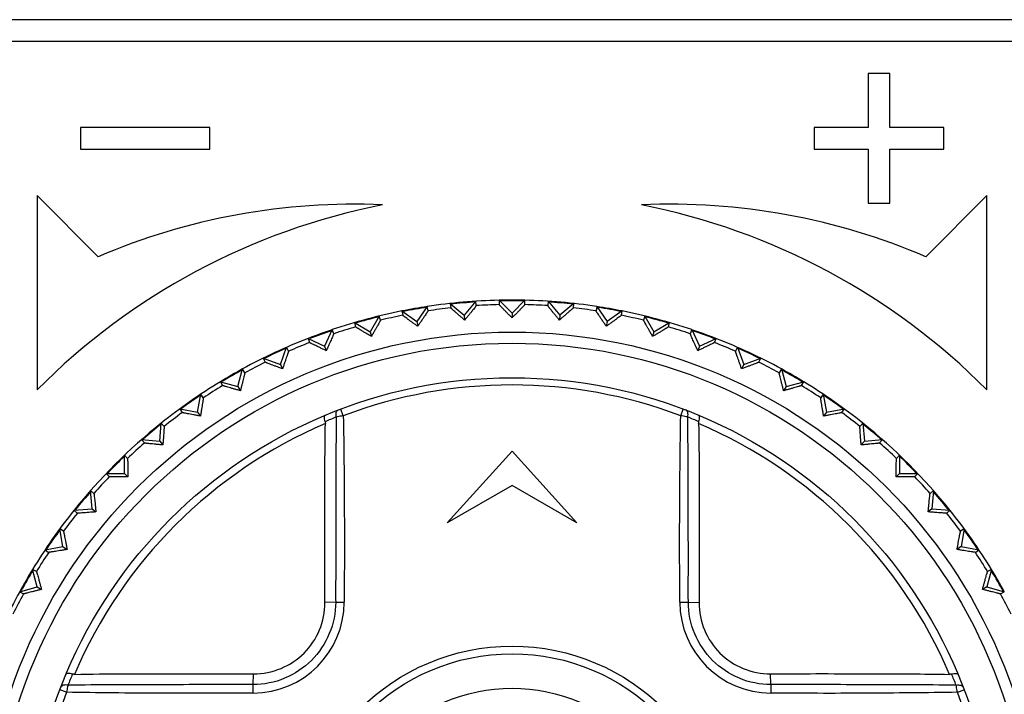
# Model space of a CAD drawing. Header units: millimetres. Extents: x 1117 to 38156, y -1945 to 7303.
# Tile 773 of 831: x 29206 to 29228, y 5758 to 5773. Entities that reach past the tile are written whole.
import ezdxf

# ---------------------------------------------------------------- set-up
doc = ezdxf.new("R2010")
doc.units = ezdxf.units.MM

msp = doc.modelspace()

# ---------------------------------------------------------------- linework, layer by layer
at = {"color": 7, "linetype": 'Continuous'}
for p, q in [((29244.516, 5773.303), (29189.616, 5773.303)), ((29189.616, 5772.803), (29244.516, 5772.803)), ((29225.816, 5772.053), (29225.316, 5772.053)), ((29225.316, 5772.053), (29225.316, 5770.803)), ((29225.816, 5770.803), (29225.816, 5772.053)), ((29207.066, 5770.803), (29207.066, 5770.303)), ((29210.066, 5770.803), (29207.066, 5770.803)), ((29210.066, 5770.303), (29210.066, 5770.803)), ((29225.316, 5770.803), (29224.066, 5770.803)), ((29224.066, 5770.803), (29224.066, 5770.303)), ((29227.066, 5770.803), (29225.816, 5770.803)), ((29227.066, 5770.303), (29227.066, 5770.803)), ((29207.066, 5770.303), (29210.066, 5770.303)), ((29224.066, 5770.303), (29225.316, 5770.303)), ((29225.316, 5770.303), (29225.316, 5769.053)), ((29225.816, 5770.303), (29227.066, 5770.303)), ((29225.816, 5769.053), (29225.816, 5770.303)), ((29206.066, 5769.224), (29206.066, 5764.724)), ((29207.48, 5767.809), (29206.066, 5769.224)), ((29225.316, 5769.053), (29225.816, 5769.053)), ((29228.066, 5769.224), (29226.652, 5767.809)), ((29228.066, 5764.724), (29228.066, 5769.224)), ((29216.231, 5766.777), (29215.959, 5766.453)), ((29216.239, 5766.675), (29216.231, 5766.777)), ((29216.768, 5766.8), (29217.066, 5766.502)), ((29216.768, 5766.8), (29216.768, 5766.698)), ((29217.364, 5766.8), (29217.066, 5766.502)), ((29217.364, 5766.698), (29217.364, 5766.8)), ((29217.902, 5766.777), (29217.893, 5766.675)), ((29217.902, 5766.777), (29218.173, 5766.453)), ((29214.516, 5766.551), (29214.861, 5766.309)), ((29214.516, 5766.551), (29214.533, 5766.451)), ((29215.103, 5766.654), (29214.861, 5766.309)), ((29215.121, 5766.554), (29215.103, 5766.654)), ((29215.636, 5766.725), (29215.959, 5766.453)), ((29215.636, 5766.725), (29215.645, 5766.623)), ((29218.496, 5766.725), (29218.173, 5766.453)), ((29218.487, 5766.623), (29218.496, 5766.725)), ((29219.029, 5766.654), (29219.012, 5766.554)), ((29219.029, 5766.654), (29219.271, 5766.309)), ((29219.617, 5766.551), (29219.271, 5766.309)), ((29219.599, 5766.451), (29219.617, 5766.551)), ((29213.99, 5766.434), (29213.78, 5766.069)), ((29214.017, 5766.336), (29213.99, 5766.434)), ((29214.861, 5766.309), (29214.881, 5766.197)), ((29215.959, 5766.453), (29215.969, 5766.341)), ((29217.066, 5766.502), (29217.066, 5766.388)), ((29218.173, 5766.453), (29218.163, 5766.341)), ((29219.271, 5766.309), (29219.251, 5766.197)), ((29220.142, 5766.434), (29220.115, 5766.336)), ((29220.142, 5766.434), (29220.353, 5766.069)), ((29212.901, 5766.118), (29212.723, 5765.736)), ((29212.936, 5766.023), (29212.901, 5766.118)), ((29213.414, 5766.28), (29213.78, 5766.069)), ((29213.414, 5766.28), (29213.441, 5766.182)), ((29213.78, 5766.069), (29213.809, 5765.96)), ((29220.353, 5766.069), (29220.323, 5765.96)), ((29220.353, 5766.069), (29220.718, 5766.28)), ((29220.692, 5766.182), (29220.718, 5766.28)), ((29221.231, 5766.118), (29221.196, 5766.023)), ((29221.231, 5766.118), (29221.409, 5765.736)), ((29212.341, 5765.914), (29212.723, 5765.736)), ((29212.341, 5765.914), (29212.376, 5765.819)), ((29221.409, 5765.736), (29221.792, 5765.914)), ((29221.757, 5765.819), (29221.792, 5765.914)), ((29211.7, 5765.312), (29211.844, 5765.708)), ((29211.887, 5765.616), (29211.844, 5765.708)), ((29212.723, 5765.736), (29212.762, 5765.629)), ((29221.409, 5765.736), (29221.37, 5765.629)), ((29222.288, 5765.708), (29222.245, 5765.616)), ((29222.288, 5765.708), (29222.433, 5765.312)), ((29211.303, 5765.456), (29211.7, 5765.312)), ((29211.303, 5765.456), (29211.346, 5765.364)), ((29222.433, 5765.312), (29222.829, 5765.456)), ((29222.786, 5765.364), (29222.829, 5765.456)), ((29210.717, 5764.8), (29210.826, 5765.208)), ((29210.877, 5765.12), (29210.826, 5765.208)), ((29211.7, 5765.312), (29211.747, 5765.209)), ((29222.433, 5765.312), (29222.385, 5765.209)), ((29223.306, 5765.208), (29223.255, 5765.12)), ((29223.306, 5765.208), (29223.415, 5764.8)), ((29210.31, 5764.91), (29210.717, 5764.8)), ((29210.31, 5764.91), (29210.36, 5764.822)), ((29210.717, 5764.8), (29210.774, 5764.702)), ((29223.415, 5764.8), (29223.359, 5764.702)), ((29223.415, 5764.8), (29223.823, 5764.91)), ((29223.772, 5764.822), (29223.823, 5764.91)), ((29209.783, 5764.205), (29209.856, 5764.621)), ((29209.914, 5764.537), (29209.856, 5764.621)), ((29224.276, 5764.621), (29224.218, 5764.537)), ((29224.276, 5764.621), (29224.35, 5764.205)), ((29209.367, 5764.279), (29209.783, 5764.205)), ((29209.367, 5764.279), (29209.426, 5764.195)), ((29213.158, 5764.121), (29213.099, 5764.277)), ((29220.974, 5764.121), (29221.033, 5764.277)), ((29224.35, 5764.205), (29224.765, 5764.279)), ((29224.707, 5764.195), (29224.765, 5764.279)), ((29209.783, 5764.205), (29209.848, 5764.112)), ((29224.35, 5764.205), (29224.285, 5764.112)), ((29208.904, 5763.531), (29208.941, 5763.951)), ((29209.006, 5763.873), (29208.941, 5763.951)), ((29225.192, 5763.951), (29225.126, 5763.873)), ((29225.192, 5763.951), (29225.228, 5763.531)), ((29208.484, 5763.568), (29208.904, 5763.531)), ((29208.484, 5763.568), (29208.549, 5763.49)), ((29225.228, 5763.531), (29225.649, 5763.568)), ((29225.583, 5763.49), (29225.649, 5763.568)), ((29208.904, 5763.531), (29208.977, 5763.444)), ((29225.228, 5763.531), (29225.156, 5763.444)), ((29208.159, 5763.132), (29208.087, 5763.204)), ((29208.087, 5762.782), (29208.087, 5763.204)), ((29215.566, 5761.638), (29217.066, 5763.303)), ((29217.066, 5763.303), (29218.566, 5761.638)), ((29226.045, 5763.204), (29225.973, 5763.132)), ((29226.045, 5763.204), (29226.045, 5762.782)), ((29207.665, 5762.782), (29208.087, 5762.782)), ((29207.665, 5762.782), (29207.737, 5762.711)), ((29208.087, 5762.782), (29208.167, 5762.702)), ((29226.045, 5762.782), (29225.965, 5762.702)), ((29226.045, 5762.782), (29226.467, 5762.782)), ((29226.395, 5762.711), (29226.467, 5762.782)), ((29217.066, 5762.503), (29215.566, 5761.638)), ((29218.566, 5761.638), (29217.066, 5762.503)), ((29207.38, 5762.321), (29207.302, 5762.386)), ((29207.339, 5761.966), (29207.302, 5762.386)), ((29226.83, 5762.386), (29226.753, 5762.321)), ((29226.83, 5762.386), (29226.794, 5761.966)), ((29206.918, 5761.929), (29207.339, 5761.966)), ((29207.339, 5761.966), (29207.425, 5761.893)), ((29226.794, 5761.966), (29226.707, 5761.893)), ((29226.794, 5761.966), (29227.214, 5761.929)), ((29206.918, 5761.929), (29206.996, 5761.864)), ((29227.136, 5761.864), (29227.214, 5761.929)), ((29206.674, 5761.444), (29206.591, 5761.502)), ((29206.664, 5761.087), (29206.591, 5761.502)), ((29227.541, 5761.502), (29227.458, 5761.444)), ((29227.541, 5761.502), (29227.468, 5761.087)), ((29206.249, 5761.014), (29206.664, 5761.087)), ((29206.664, 5761.087), (29206.757, 5761.022)), ((29227.468, 5761.087), (29227.375, 5761.022)), ((29227.468, 5761.087), (29227.883, 5761.014)), ((29206.249, 5761.014), (29206.332, 5760.955)), ((29227.8, 5760.955), (29227.883, 5761.014)), ((29206.048, 5760.509), (29205.96, 5760.56)), ((29206.069, 5760.153), (29205.96, 5760.56)), ((29228.172, 5760.56), (29228.063, 5760.153)), ((29228.172, 5760.56), (29228.084, 5760.509)), ((29205.662, 5760.043), (29206.069, 5760.153)), ((29206.069, 5760.153), (29206.167, 5760.096)), ((29228.063, 5760.153), (29227.965, 5760.096)), ((29228.063, 5760.153), (29228.471, 5760.043)), ((29205.662, 5760.043), (29205.75, 5759.993)), ((29228.383, 5759.993), (29228.471, 5760.043)), ((29212.981, 5759.801), (29212.729, 5759.792)), ((29221.151, 5759.801), (29221.403, 5759.792)), ((29211.069, 5757.889), (29211.077, 5758.141)), ((29223.063, 5757.889), (29223.055, 5758.141)), ((29206.748, 5757.711), (29206.592, 5757.771)), ((29227.384, 5757.712), (29227.54, 5757.771))]:
    msp.add_line(p, q, dxfattribs=at)
for radius in [12.258, 12, 11.2, 4.978, 4.8, 4]:
    msp.add_circle((29217.066, 5753.803), radius, dxfattribs=at)
for centre, radius, start, end in [((29217.066, 5753.803), 15.5, 101.1599, 135.2087), ((29213.396, 5754.025), 15, 87.4407, 113.2286), ((29220.736, 5754.025), 15, 66.7714, 92.5593), ((29217.066, 5753.803), 15.5, 44.7913, 78.8401), ((29217.066, 5753.803), 13, 91.3147, 98.6853), ((29217.066, 5753.803), 12.983, 93.678, 96.3198), ((29217.066, 5753.803), 13, 88.6918, 91.3082), ((29217.066, 5753.803), 12.983, 88.6968, 91.1554), ((29217.066, 5753.803), 13, 81.3147, 88.6853), ((29217.066, 5753.803), 12.983, 83.6802, 86.322), ((29217.066, 5753.803), 13, 101.3147, 108.6853), ((29217.066, 5753.803), 13, 98.6907, 101.3076), ((29217.066, 5753.803), 12.983, 98.6957, 101.1544), ((29217.066, 5753.803), 12.898, 96.325, 98.675), ((29217.066, 5753.803), 12.898, 91.325, 93.675), ((29217.066, 5753.803), 12.898, 86.325, 88.675), ((29217.066, 5753.803), 12.898, 81.325, 83.675), ((29217.066, 5753.803), 13, 78.6924, 81.3093), ((29217.066, 5753.803), 12.983, 78.6973, 81.1566), ((29217.066, 5753.803), 13, 71.3147, 78.6853), ((29217.066, 5753.803), 12.983, 103.6789, 106.323), ((29217.066, 5753.803), 12.898, 101.325, 103.675), ((29217.066, 5753.803), 12.898, 76.325, 78.675), ((29217.066, 5753.803), 12.983, 73.677, 76.3211), ((29217.066, 5753.803), 13, 108.6934, 111.3099), ((29217.066, 5753.803), 12.983, 108.6983, 111.1577), ((29217.066, 5753.803), 12.898, 106.325, 108.675), ((29217.066, 5753.803), 12.898, 71.325, 73.675), ((29217.066, 5753.803), 13, 68.6901, 71.3066), ((29217.066, 5753.803), 12.983, 68.6951, 71.1531), ((29217.066, 5753.803), 13, 111.3147, 118.6853), ((29217.066, 5753.803), 13, 61.3147, 68.6853), ((29217.066, 5753.803), 12.983, 113.6796, 116.3193), ((29217.066, 5753.803), 12.898, 111.325, 113.675), ((29217.066, 5753.803), 12.898, 66.325, 68.675), ((29217.066, 5753.803), 12.983, 63.6807, 66.3204), ((29217.066, 5753.803), 13, 118.6896, 121.3064), ((29217.066, 5753.803), 12.983, 118.6946, 121.1528), ((29217.066, 5753.803), 12.898, 116.325, 118.675), ((29217.066, 5753.803), 12.898, 61.325, 63.675), ((29217.066, 5753.803), 13, 58.6936, 61.3104), ((29217.066, 5753.803), 12.983, 58.6986, 61.1582), ((29217.066, 5753.803), 13, 121.3147, 128.6853), ((29217.066, 5753.803), 12.898, 121.325, 123.675), ((29217.066, 5753.803), 11.033, 69.2548, 110.7466), ((29217.066, 5753.803), 12.898, 56.325, 58.675), ((29217.066, 5753.803), 13, 51.3147, 58.6853), ((29217.066, 5753.803), 12.983, 123.6776, 126.323), ((29217.066, 5753.803), 12.983, 53.677, 56.3224), ((29217.066, 5753.803), 12.898, 126.325, 128.675), ((29217.542, 5752.957), 12.028, 112.2236, 113.5485), ((29216.6, 5752.982), 12.001, 66.4514, 67.7797), ((29217.066, 5753.803), 12.898, 51.325, 53.675), ((29217.066, 5753.803), 13, 128.694, 141.306), ((29217.066, 5753.803), 11.02, 113.1008, 156.9001), ((29217.066, 5753.803), 12.983, 128.6989, 131.1586), ((29217.066, 5753.803), 11.02, 23.1008, 66.9001), ((29217.066, 5753.803), 13, 38.694, 51.306), ((29217.066, 5753.803), 12.983, 48.6944, 51.1523), ((29217.066, 5753.803), 12.898, 131.325, 133.675), ((29217.066, 5753.803), 12.898, 46.325, 48.675), ((29217.066, 5753.803), 12.983, 133.6805, 136.3196), ((29217.066, 5753.803), 12.983, 43.6805, 46.3195), ((29217.066, 5753.803), 12.898, 136.325, 138.675), ((29217.066, 5753.803), 12.898, 41.325, 43.675), ((29217.066, 5753.803), 12.983, 138.6944, 141.1523), ((29217.066, 5753.803), 12.983, 38.6989, 41.1586), ((29217.066, 5753.803), 13, 141.3147, 148.6853), ((29217.066, 5753.803), 12.898, 141.325, 143.675), ((29217.066, 5753.803), 12.898, 36.325, 38.675), ((29217.066, 5753.803), 13, 31.3147, 38.6853), ((29217.066, 5753.803), 12.983, 143.677, 146.3224), ((29217.066, 5753.803), 12.983, 33.6776, 36.323), ((29217.066, 5753.803), 12.898, 146.325, 148.675), ((29217.066, 5753.803), 12.898, 31.325, 33.675), ((29217.066, 5753.803), 13, 148.6937, 151.3104), ((29217.066, 5753.803), 12.983, 148.6986, 151.1582), ((29217.066, 5753.803), 13, 28.6896, 31.3063), ((29217.066, 5753.803), 12.983, 28.6946, 31.1528), ((29217.066, 5753.803), 13, 151.3147, 158.6853), ((29217.066, 5753.803), 12.898, 151.325, 153.675), ((29217.066, 5753.803), 12.898, 26.325, 28.675), ((29211.062, 5759.808), 2.117, 270.2801, 359.7341), ((29213.44, 5785.719), 25.922, 268.9863, 269.4231), ((29220.578, 5786.713), 26.919, 270.8002, 271.2209), ((29223.07, 5759.808), 2.117, 180.2789, 269.7357), ((29217.886, 5753.338), 12, 156.4515, 157.7801), ((29216.22, 5753.327), 12.029, 22.2237, 23.5485), ((29184.167, 5757.316), 26.908, 0.7977, 1.2186), ((29248.982, 5757.431), 25.922, 178.9877, 179.4245), ((29217.066, 5753.803), 11.033, 159.2549, 200.7466), ((29217.066, 5753.803), 11.033, 339.2548, 20.7466)]:
    msp.add_arc(centre, radius, start, end, dxfattribs=at)
for points, knots in [([(29215.121, 5766.554), (29215.121, 5766.553), (29215.119, 5766.55), (29215.116, 5766.545), (29215.11, 5766.535), (29215.102, 5766.523), (29215.092, 5766.508), (29215.075, 5766.482), (29215.049, 5766.444), (29215.014, 5766.392), (29214.973, 5766.332), (29214.928, 5766.266), (29214.897, 5766.221), (29214.881, 5766.197)], [0, 0, 0, 0, 0.006467, 0.022314, 0.047417, 0.081484, 0.124046, 0.174615, 0.297555, 0.445709, 0.614672, 0.800566, 1, 1, 1, 1]), ([(29215.969, 5766.341), (29215.947, 5766.359), (29215.905, 5766.395), (29215.845, 5766.447), (29215.79, 5766.494), (29215.743, 5766.535), (29215.708, 5766.565), (29215.685, 5766.586), (29215.671, 5766.598), (29215.66, 5766.608), (29215.652, 5766.615), (29215.648, 5766.62), (29215.645, 5766.622), (29215.645, 5766.623)], [0, 0, 0, 0, 0.199481, 0.385367, 0.554329, 0.702459, 0.82537, 0.875938, 0.918501, 0.952563, 0.977679, 0.993532, 1, 1, 1, 1]), ([(29216.239, 5766.675), (29216.239, 5766.674), (29216.237, 5766.672), (29216.234, 5766.666), (29216.227, 5766.658), (29216.218, 5766.646), (29216.207, 5766.632), (29216.188, 5766.607), (29216.159, 5766.571), (29216.119, 5766.522), (29216.073, 5766.467), (29216.023, 5766.405), (29215.987, 5766.363), (29215.969, 5766.341)], [0, 0, 0, 0, 0.006467, 0.022314, 0.047417, 0.081484, 0.124046, 0.174615, 0.297555, 0.445709, 0.614672, 0.800566, 1, 1, 1, 1]), ([(29217.066, 5766.388), (29217.046, 5766.409), (29217.007, 5766.448), (29216.952, 5766.505), (29216.901, 5766.557), (29216.857, 5766.602), (29216.825, 5766.635), (29216.804, 5766.658), (29216.792, 5766.671), (29216.782, 5766.682), (29216.774, 5766.69), (29216.771, 5766.695), (29216.768, 5766.697), (29216.768, 5766.698)], [0, 0, 0, 0, 0.199427, 0.385377, 0.554373, 0.70251, 0.825451, 0.876005, 0.918557, 0.952613, 0.977701, 0.993537, 1, 1, 1, 1]), ([(29217.364, 5766.698), (29217.364, 5766.697), (29217.362, 5766.695), (29217.358, 5766.69), (29217.35, 5766.682), (29217.341, 5766.671), (29217.328, 5766.658), (29217.307, 5766.635), (29217.275, 5766.602), (29217.231, 5766.557), (29217.181, 5766.505), (29217.125, 5766.448), (29217.086, 5766.409), (29217.066, 5766.388)], [0, 0, 0, 0, 0.006479, 0.022341, 0.047413, 0.081454, 0.12405, 0.174642, 0.297539, 0.445684, 0.614742, 0.800679, 1, 1, 1, 1]), ([(29218.163, 5766.341), (29218.145, 5766.363), (29218.11, 5766.405), (29218.059, 5766.467), (29218.013, 5766.522), (29217.974, 5766.571), (29217.945, 5766.607), (29217.925, 5766.632), (29217.914, 5766.646), (29217.905, 5766.658), (29217.899, 5766.666), (29217.895, 5766.672), (29217.893, 5766.674), (29217.893, 5766.675)], [0, 0, 0, 0, 0.199481, 0.385367, 0.554329, 0.702459, 0.82537, 0.875938, 0.918501, 0.952563, 0.977679, 0.993532, 1, 1, 1, 1]), ([(29218.487, 5766.623), (29218.487, 5766.622), (29218.484, 5766.62), (29218.48, 5766.615), (29218.472, 5766.608), (29218.461, 5766.598), (29218.447, 5766.586), (29218.424, 5766.565), (29218.39, 5766.535), (29218.342, 5766.494), (29218.287, 5766.447), (29218.227, 5766.395), (29218.185, 5766.359), (29218.163, 5766.341)], [0, 0, 0, 0, 0.006467, 0.022314, 0.047417, 0.081484, 0.124046, 0.174615, 0.297555, 0.445709, 0.614672, 0.800566, 1, 1, 1, 1]), ([(29219.251, 5766.197), (29219.235, 5766.221), (29219.204, 5766.266), (29219.159, 5766.332), (29219.118, 5766.392), (29219.083, 5766.444), (29219.057, 5766.482), (29219.04, 5766.508), (29219.03, 5766.523), (29219.022, 5766.535), (29219.016, 5766.545), (29219.014, 5766.55), (29219.011, 5766.553), (29219.012, 5766.554)], [0, 0, 0, 0, 0.199481, 0.385367, 0.554329, 0.702459, 0.82537, 0.875938, 0.918501, 0.952563, 0.977679, 0.993532, 1, 1, 1, 1]), ([(29214.017, 5766.336), (29214.017, 5766.335), (29214.015, 5766.332), (29214.013, 5766.326), (29214.008, 5766.317), (29214.001, 5766.304), (29213.992, 5766.288), (29213.978, 5766.26), (29213.955, 5766.22), (29213.925, 5766.165), (29213.889, 5766.102), (29213.85, 5766.033), (29213.823, 5765.985), (29213.809, 5765.96)], [0, 0, 0, 0, 0.006467, 0.022314, 0.047417, 0.081484, 0.124046, 0.174615, 0.297555, 0.445709, 0.614672, 0.800566, 1, 1, 1, 1]), ([(29214.881, 5766.197), (29214.857, 5766.214), (29214.812, 5766.246), (29214.748, 5766.292), (29214.689, 5766.334), (29214.638, 5766.371), (29214.601, 5766.398), (29214.576, 5766.417), (29214.561, 5766.428), (29214.55, 5766.437), (29214.541, 5766.443), (29214.536, 5766.448), (29214.533, 5766.45), (29214.533, 5766.451)], [0, 0, 0, 0, 0.199481, 0.385367, 0.554329, 0.702459, 0.82537, 0.875938, 0.918501, 0.952563, 0.977679, 0.993532, 1, 1, 1, 1]), ([(29219.599, 5766.451), (29219.599, 5766.45), (29219.596, 5766.448), (29219.591, 5766.443), (29219.582, 5766.437), (29219.571, 5766.428), (29219.556, 5766.417), (29219.531, 5766.398), (29219.494, 5766.371), (29219.443, 5766.334), (29219.384, 5766.292), (29219.32, 5766.246), (29219.275, 5766.214), (29219.251, 5766.197)], [0, 0, 0, 0, 0.006467, 0.022314, 0.047417, 0.081484, 0.124046, 0.174615, 0.297555, 0.445709, 0.614672, 0.800566, 1, 1, 1, 1]), ([(29220.323, 5765.96), (29220.309, 5765.985), (29220.282, 5766.033), (29220.243, 5766.102), (29220.208, 5766.165), (29220.177, 5766.22), (29220.155, 5766.26), (29220.14, 5766.288), (29220.131, 5766.304), (29220.125, 5766.317), (29220.119, 5766.326), (29220.117, 5766.332), (29220.115, 5766.335), (29220.115, 5766.336)], [0, 0, 0, 0, 0.199481, 0.385367, 0.554329, 0.702459, 0.82537, 0.875938, 0.918501, 0.952563, 0.977679, 0.993532, 1, 1, 1, 1]), ([(29213.809, 5765.96), (29213.784, 5765.974), (29213.737, 5766.002), (29213.668, 5766.043), (29213.606, 5766.079), (29213.552, 5766.112), (29213.512, 5766.136), (29213.486, 5766.152), (29213.471, 5766.161), (29213.458, 5766.169), (29213.449, 5766.175), (29213.444, 5766.179), (29213.441, 5766.181), (29213.441, 5766.182)], [0, 0, 0, 0, 0.199481, 0.385367, 0.554329, 0.702459, 0.82537, 0.875938, 0.918501, 0.952563, 0.977679, 0.993532, 1, 1, 1, 1]), ([(29220.692, 5766.182), (29220.691, 5766.181), (29220.688, 5766.179), (29220.683, 5766.175), (29220.674, 5766.169), (29220.662, 5766.161), (29220.646, 5766.152), (29220.62, 5766.136), (29220.58, 5766.112), (29220.526, 5766.079), (29220.464, 5766.043), (29220.396, 5766.002), (29220.348, 5765.974), (29220.323, 5765.96)], [0, 0, 0, 0, 0.006467, 0.022314, 0.047417, 0.081484, 0.124046, 0.174615, 0.297555, 0.445709, 0.614672, 0.800566, 1, 1, 1, 1]), ([(29212.936, 5766.023), (29212.936, 5766.022), (29212.935, 5766.019), (29212.933, 5766.012), (29212.929, 5766.002), (29212.923, 5765.989), (29212.916, 5765.972), (29212.904, 5765.944), (29212.885, 5765.902), (29212.859, 5765.844), (29212.829, 5765.778), (29212.797, 5765.706), (29212.774, 5765.656), (29212.762, 5765.629)], [0, 0, 0, 0, 0.006467, 0.022314, 0.047417, 0.081484, 0.124046, 0.174615, 0.297555, 0.445709, 0.614672, 0.800566, 1, 1, 1, 1]), ([(29221.37, 5765.629), (29221.359, 5765.656), (29221.336, 5765.706), (29221.303, 5765.778), (29221.273, 5765.844), (29221.247, 5765.902), (29221.229, 5765.944), (29221.216, 5765.972), (29221.209, 5765.989), (29221.204, 5766.002), (29221.199, 5766.012), (29221.198, 5766.019), (29221.196, 5766.022), (29221.196, 5766.023)], [0, 0, 0, 0, 0.199481, 0.385367, 0.554329, 0.702459, 0.82537, 0.875938, 0.918501, 0.952563, 0.977679, 0.993532, 1, 1, 1, 1]), ([(29211.887, 5765.616), (29211.887, 5765.615), (29211.886, 5765.612), (29211.885, 5765.606), (29211.881, 5765.595), (29211.877, 5765.581), (29211.871, 5765.564), (29211.861, 5765.535), (29211.846, 5765.491), (29211.826, 5765.431), (29211.802, 5765.363), (29211.776, 5765.288), (29211.757, 5765.236), (29211.747, 5765.209)], [0, 0, 0, 0, 0.006467, 0.022314, 0.047417, 0.081484, 0.124046, 0.174615, 0.297555, 0.445709, 0.614672, 0.800566, 1, 1, 1, 1]), ([(29212.762, 5765.629), (29212.736, 5765.642), (29212.686, 5765.666), (29212.614, 5765.7), (29212.549, 5765.731), (29212.493, 5765.759), (29212.451, 5765.779), (29212.423, 5765.793), (29212.407, 5765.801), (29212.394, 5765.808), (29212.385, 5765.813), (29212.379, 5765.816), (29212.376, 5765.818), (29212.376, 5765.819)], [0, 0, 0, 0, 0.199481, 0.385367, 0.554329, 0.702459, 0.82537, 0.875938, 0.918501, 0.952563, 0.977679, 0.993532, 1, 1, 1, 1]), ([(29221.757, 5765.819), (29221.756, 5765.818), (29221.753, 5765.816), (29221.748, 5765.813), (29221.738, 5765.808), (29221.725, 5765.801), (29221.709, 5765.793), (29221.681, 5765.779), (29221.64, 5765.759), (29221.583, 5765.731), (29221.518, 5765.7), (29221.446, 5765.666), (29221.396, 5765.642), (29221.37, 5765.629)], [0, 0, 0, 0, 0.006467, 0.022314, 0.047417, 0.081484, 0.124046, 0.174615, 0.297555, 0.445709, 0.614672, 0.800566, 1, 1, 1, 1]), ([(29222.385, 5765.209), (29222.375, 5765.236), (29222.357, 5765.288), (29222.33, 5765.363), (29222.306, 5765.431), (29222.286, 5765.491), (29222.271, 5765.535), (29222.261, 5765.564), (29222.255, 5765.581), (29222.251, 5765.595), (29222.248, 5765.606), (29222.246, 5765.612), (29222.245, 5765.615), (29222.245, 5765.616)], [0, 0, 0, 0, 0.199481, 0.385367, 0.554329, 0.702459, 0.82537, 0.875938, 0.918501, 0.952563, 0.977679, 0.993532, 1, 1, 1, 1]), ([(29211.747, 5765.209), (29211.721, 5765.219), (29211.669, 5765.239), (29211.594, 5765.267), (29211.527, 5765.292), (29211.468, 5765.315), (29211.425, 5765.331), (29211.396, 5765.343), (29211.379, 5765.349), (29211.366, 5765.355), (29211.356, 5765.359), (29211.35, 5765.362), (29211.347, 5765.363), (29211.346, 5765.364)], [0, 0, 0, 0, 0.199481, 0.385367, 0.554329, 0.702459, 0.82537, 0.875938, 0.918501, 0.952563, 0.977679, 0.993532, 1, 1, 1, 1]), ([(29222.786, 5765.364), (29222.786, 5765.363), (29222.782, 5765.362), (29222.777, 5765.359), (29222.766, 5765.355), (29222.753, 5765.349), (29222.736, 5765.343), (29222.707, 5765.331), (29222.664, 5765.315), (29222.605, 5765.292), (29222.538, 5765.267), (29222.463, 5765.239), (29222.412, 5765.219), (29222.385, 5765.209)], [0, 0, 0, 0, 0.006467, 0.022314, 0.047417, 0.081484, 0.124046, 0.174615, 0.297555, 0.445709, 0.614672, 0.800566, 1, 1, 1, 1]), ([(29210.877, 5765.12), (29210.877, 5765.119), (29210.876, 5765.116), (29210.876, 5765.109), (29210.873, 5765.099), (29210.87, 5765.084), (29210.866, 5765.067), (29210.859, 5765.036), (29210.848, 5764.992), (29210.832, 5764.93), (29210.814, 5764.861), (29210.795, 5764.784), (29210.781, 5764.73), (29210.774, 5764.702)], [0, 0, 0, 0, 0.00648, 0.022341, 0.047413, 0.081454, 0.124051, 0.174643, 0.29754, 0.445685, 0.614743, 0.800679, 1, 1, 1, 1]), ([(29223.359, 5764.702), (29223.351, 5764.73), (29223.338, 5764.784), (29223.318, 5764.861), (29223.3, 5764.93), (29223.285, 5764.992), (29223.274, 5765.036), (29223.266, 5765.067), (29223.262, 5765.084), (29223.259, 5765.099), (29223.257, 5765.109), (29223.256, 5765.116), (29223.255, 5765.119), (29223.255, 5765.12)], [0, 0, 0, 0, 0.199427, 0.385377, 0.554372, 0.702509, 0.82545, 0.876004, 0.918557, 0.952613, 0.9777, 0.993537, 1, 1, 1, 1]), ([(29210.774, 5764.702), (29210.746, 5764.71), (29210.693, 5764.725), (29210.616, 5764.746), (29210.547, 5764.766), (29210.486, 5764.783), (29210.442, 5764.796), (29210.412, 5764.805), (29210.395, 5764.81), (29210.381, 5764.814), (29210.37, 5764.817), (29210.364, 5764.82), (29210.361, 5764.821), (29210.36, 5764.822)], [0, 0, 0, 0, 0.199427, 0.385378, 0.554374, 0.702511, 0.825452, 0.876006, 0.918558, 0.952614, 0.977701, 0.993538, 1, 1, 1, 1]), ([(29223.772, 5764.822), (29223.771, 5764.821), (29223.768, 5764.82), (29223.762, 5764.817), (29223.752, 5764.814), (29223.738, 5764.81), (29223.72, 5764.805), (29223.69, 5764.796), (29223.646, 5764.783), (29223.585, 5764.766), (29223.516, 5764.746), (29223.439, 5764.725), (29223.386, 5764.71), (29223.359, 5764.702)], [0, 0, 0, 0, 0.006479, 0.02234, 0.047412, 0.081453, 0.124049, 0.17464, 0.297537, 0.445683, 0.614742, 0.800679, 1, 1, 1, 1]), ([(29209.914, 5764.537), (29209.915, 5764.537), (29209.914, 5764.533), (29209.914, 5764.527), (29209.912, 5764.516), (29209.91, 5764.501), (29209.908, 5764.483), (29209.903, 5764.453), (29209.896, 5764.407), (29209.886, 5764.345), (29209.875, 5764.274), (29209.862, 5764.195), (29209.852, 5764.141), (29209.848, 5764.112)], [0, 0, 0, 0, 0.006467, 0.022314, 0.047417, 0.081484, 0.124046, 0.174615, 0.297555, 0.445709, 0.614672, 0.800566, 1, 1, 1, 1]), ([(29224.285, 5764.112), (29224.28, 5764.141), (29224.271, 5764.195), (29224.258, 5764.274), (29224.246, 5764.345), (29224.236, 5764.407), (29224.229, 5764.453), (29224.224, 5764.483), (29224.222, 5764.501), (29224.22, 5764.516), (29224.218, 5764.527), (29224.218, 5764.533), (29224.218, 5764.537), (29224.218, 5764.537)], [0, 0, 0, 0, 0.199481, 0.385367, 0.554329, 0.702459, 0.82537, 0.875938, 0.918501, 0.952563, 0.977679, 0.993532, 1, 1, 1, 1]), ([(29212.993, 5764.092), (29212.99, 5764.111), (29212.987, 5764.146), (29212.993, 5764.196), (29213.011, 5764.235), (29213.032, 5764.252), (29213.043, 5764.256)], [0, 0, 0, 0, 0.310286, 0.581755, 0.807538, 1, 1, 1, 1]), ([(29221.139, 5764.092), (29221.142, 5764.111), (29221.145, 5764.146), (29221.139, 5764.196), (29221.121, 5764.235), (29221.1, 5764.252), (29221.089, 5764.256)], [0, 0, 0, 0, 0.310302, 0.581776, 0.807553, 1, 1, 1, 1]), ([(29209.848, 5764.112), (29209.82, 5764.118), (29209.765, 5764.128), (29209.687, 5764.142), (29209.616, 5764.156), (29209.554, 5764.168), (29209.509, 5764.177), (29209.479, 5764.183), (29209.461, 5764.186), (29209.447, 5764.19), (29209.436, 5764.192), (29209.43, 5764.194), (29209.426, 5764.195), (29209.426, 5764.195)], [0, 0, 0, 0, 0.199481, 0.385367, 0.554329, 0.702459, 0.82537, 0.875938, 0.918501, 0.952563, 0.977679, 0.993532, 1, 1, 1, 1]), ([(29212.737, 5763.984), (29212.731, 5764.002), (29212.723, 5764.036), (29212.718, 5764.076), (29212.72, 5764.102), (29212.724, 5764.12), (29212.732, 5764.131), (29212.738, 5764.133)], [0, 0, 0, 0, 0.363655, 0.657408, 0.772233, 0.865602, 1, 1, 1, 1]), ([(29212.993, 5764.092), (29212.99, 5763.736), (29212.986, 5763.022), (29212.983, 5761.95), (29212.982, 5761.055), (29212.981, 5760.339), (29212.98, 5759.98), (29212.981, 5759.801)], [0, 0, 0, 0, 0.248965, 0.498851, 0.749297, 0.874634, 1, 1, 1, 1]), ([(29213.158, 5764.121), (29213.143, 5764.119), (29213.088, 5764.111), (29213.033, 5764.101), (29212.993, 5764.092)], [0, 0, 0, 0, 0.266416, 1, 1, 1, 1]), ([(29213.158, 5764.121), (29213.164, 5763.763), (29213.174, 5763.044), (29213.182, 5761.965), (29213.184, 5760.882), (29213.18, 5760.159), (29213.179, 5759.798)], [0, 0, 0, 0, 0.248644, 0.498527, 0.749129, 1, 1, 1, 1]), ([(29220.954, 5759.797), (29220.951, 5760.159), (29220.949, 5760.882), (29220.95, 5761.965), (29220.958, 5763.044), (29220.968, 5763.763), (29220.974, 5764.121)], [0, 0, 0, 0, 0.250871, 0.501473, 0.751355, 1, 1, 1, 1]), ([(29221.139, 5764.092), (29221.126, 5764.095), (29221.072, 5764.106), (29221.017, 5764.115), (29220.974, 5764.121)], [0, 0, 0, 0, 0.22799, 1, 1, 1, 1]), ([(29221.151, 5759.801), (29221.15, 5760.159), (29221.152, 5760.876), (29221.149, 5761.951), (29221.146, 5763.022), (29221.142, 5763.736), (29221.139, 5764.092)], [0, 0, 0, 0, 0.250702, 0.501149, 0.751035, 1, 1, 1, 1]), ([(29221.395, 5763.984), (29221.401, 5764.002), (29221.409, 5764.036), (29221.414, 5764.076), (29221.412, 5764.102), (29221.408, 5764.12), (29221.4, 5764.131), (29221.394, 5764.134)], [0, 0, 0, 0, 0.363666, 0.65742, 0.772244, 0.865611, 1, 1, 1, 1]), ([(29224.707, 5764.195), (29224.706, 5764.195), (29224.703, 5764.194), (29224.696, 5764.192), (29224.686, 5764.19), (29224.672, 5764.186), (29224.654, 5764.183), (29224.623, 5764.177), (29224.578, 5764.168), (29224.516, 5764.156), (29224.445, 5764.142), (29224.367, 5764.128), (29224.313, 5764.118), (29224.285, 5764.112)], [0, 0, 0, 0, 0.006467, 0.022314, 0.047417, 0.081484, 0.124046, 0.174615, 0.297555, 0.445709, 0.614672, 0.800566, 1, 1, 1, 1]), ([(29209.006, 5763.873), (29209.006, 5763.873), (29209.006, 5763.869), (29209.007, 5763.862), (29209.006, 5763.852), (29209.005, 5763.837), (29209.004, 5763.819), (29209.002, 5763.788), (29208.999, 5763.742), (29208.995, 5763.679), (29208.989, 5763.607), (29208.983, 5763.528), (29208.979, 5763.473), (29208.977, 5763.444)], [0, 0, 0, 0, 0.006467, 0.022314, 0.047417, 0.081484, 0.124046, 0.174615, 0.297555, 0.445709, 0.614672, 0.800566, 1, 1, 1, 1]), ([(29212.729, 5759.792), (29212.727, 5760.142), (29212.727, 5760.867), (29212.728, 5761.945), (29212.731, 5762.978), (29212.737, 5763.635), (29212.743, 5763.939)], [0, 0, 0, 0, 0.252878, 0.524717, 0.77986, 1, 1, 1, 1]), ([(29212.737, 5763.984), (29212.738, 5763.98), (29212.742, 5763.966), (29212.743, 5763.951), (29212.743, 5763.939)], [0, 0, 0, 0, 0.245459, 1, 1, 1, 1]), ([(29221.389, 5763.939), (29221.389, 5763.943), (29221.39, 5763.958), (29221.392, 5763.973), (29221.395, 5763.984)], [0, 0, 0, 0, 0.25433, 1, 1, 1, 1]), ([(29221.389, 5763.939), (29221.397, 5763.554), (29221.402, 5762.796), (29221.405, 5761.414), (29221.406, 5760.417), (29221.403, 5759.792)], [0, 0, 0, 0, 0.278996, 0.548235, 1, 1, 1, 1]), ([(29225.156, 5763.444), (29225.153, 5763.473), (29225.149, 5763.528), (29225.143, 5763.607), (29225.137, 5763.679), (29225.133, 5763.742), (29225.13, 5763.788), (29225.128, 5763.819), (29225.127, 5763.837), (29225.126, 5763.852), (29225.126, 5763.862), (29225.126, 5763.869), (29225.126, 5763.873), (29225.126, 5763.873)], [0, 0, 0, 0, 0.199481, 0.385367, 0.554329, 0.702459, 0.82537, 0.875938, 0.918501, 0.952563, 0.977679, 0.993532, 1, 1, 1, 1]), ([(29208.977, 5763.444), (29208.948, 5763.447), (29208.893, 5763.452), (29208.814, 5763.46), (29208.742, 5763.467), (29208.679, 5763.473), (29208.634, 5763.478), (29208.603, 5763.482), (29208.585, 5763.484), (29208.57, 5763.486), (29208.559, 5763.487), (29208.553, 5763.489), (29208.55, 5763.489), (29208.549, 5763.49)], [0, 0, 0, 0, 0.199481, 0.385367, 0.554329, 0.702459, 0.82537, 0.875938, 0.918501, 0.952563, 0.977679, 0.993532, 1, 1, 1, 1]), ([(29225.583, 5763.49), (29225.583, 5763.489), (29225.579, 5763.489), (29225.573, 5763.487), (29225.562, 5763.486), (29225.548, 5763.484), (29225.529, 5763.482), (29225.499, 5763.478), (29225.453, 5763.473), (29225.39, 5763.467), (29225.318, 5763.46), (29225.239, 5763.452), (29225.184, 5763.447), (29225.156, 5763.444)], [0, 0, 0, 0, 0.006467, 0.022314, 0.047417, 0.081484, 0.124046, 0.174615, 0.297555, 0.445709, 0.614672, 0.800566, 1, 1, 1, 1]), ([(29208.159, 5763.132), (29208.16, 5763.132), (29208.159, 5763.128), (29208.16, 5763.122), (29208.161, 5763.111), (29208.162, 5763.096), (29208.162, 5763.078), (29208.163, 5763.047), (29208.164, 5763.001), (29208.165, 5762.938), (29208.166, 5762.866), (29208.166, 5762.786), (29208.167, 5762.731), (29208.167, 5762.702)], [0, 0, 0, 0, 0.006467, 0.022314, 0.047417, 0.081484, 0.124046, 0.174615, 0.297555, 0.445709, 0.614672, 0.800566, 1, 1, 1, 1]), ([(29225.965, 5762.702), (29225.965, 5762.731), (29225.966, 5762.786), (29225.967, 5762.866), (29225.967, 5762.938), (29225.968, 5763.001), (29225.969, 5763.047), (29225.97, 5763.078), (29225.971, 5763.096), (29225.971, 5763.111), (29225.972, 5763.122), (29225.973, 5763.128), (29225.973, 5763.132), (29225.973, 5763.132)], [0, 0, 0, 0, 0.199481, 0.385367, 0.554329, 0.702459, 0.82537, 0.875938, 0.918501, 0.952563, 0.977679, 0.993532, 1, 1, 1, 1]), ([(29208.167, 5762.702), (29208.139, 5762.703), (29208.083, 5762.703), (29208.004, 5762.704), (29207.932, 5762.705), (29207.869, 5762.706), (29207.822, 5762.707), (29207.791, 5762.707), (29207.773, 5762.708), (29207.759, 5762.709), (29207.748, 5762.709), (29207.741, 5762.71), (29207.738, 5762.71), (29207.737, 5762.711)], [0, 0, 0, 0, 0.199481, 0.385367, 0.554329, 0.702459, 0.82537, 0.875938, 0.918501, 0.952563, 0.977679, 0.993532, 1, 1, 1, 1]), ([(29226.395, 5762.711), (29226.394, 5762.71), (29226.391, 5762.71), (29226.384, 5762.709), (29226.374, 5762.709), (29226.359, 5762.708), (29226.341, 5762.707), (29226.31, 5762.707), (29226.264, 5762.706), (29226.201, 5762.705), (29226.128, 5762.704), (29226.049, 5762.703), (29225.994, 5762.703), (29225.965, 5762.702)], [0, 0, 0, 0, 0.006467, 0.022314, 0.047417, 0.081484, 0.124046, 0.174615, 0.297555, 0.445709, 0.614672, 0.800566, 1, 1, 1, 1]), ([(29207.38, 5762.321), (29207.38, 5762.32), (29207.381, 5762.316), (29207.382, 5762.31), (29207.384, 5762.299), (29207.385, 5762.285), (29207.388, 5762.267), (29207.391, 5762.236), (29207.396, 5762.19), (29207.403, 5762.127), (29207.41, 5762.056), (29207.417, 5761.976), (29207.423, 5761.921), (29207.425, 5761.893)], [0, 0, 0, 0, 0.006467, 0.022314, 0.047417, 0.081484, 0.124046, 0.174615, 0.297555, 0.445709, 0.614672, 0.800566, 1, 1, 1, 1]), ([(29226.707, 5761.893), (29226.71, 5761.921), (29226.715, 5761.976), (29226.723, 5762.056), (29226.73, 5762.127), (29226.736, 5762.19), (29226.741, 5762.236), (29226.745, 5762.267), (29226.747, 5762.285), (29226.749, 5762.299), (29226.75, 5762.31), (29226.752, 5762.316), (29226.752, 5762.32), (29226.753, 5762.321)], [0, 0, 0, 0, 0.199481, 0.385367, 0.554329, 0.702459, 0.82537, 0.875938, 0.918501, 0.952563, 0.977679, 0.993532, 1, 1, 1, 1]), ([(29207.425, 5761.893), (29207.397, 5761.891), (29207.342, 5761.886), (29207.263, 5761.88), (29207.191, 5761.875), (29207.128, 5761.87), (29207.082, 5761.867), (29207.051, 5761.865), (29207.033, 5761.864), (29207.018, 5761.864), (29207.007, 5761.863), (29207.001, 5761.864), (29206.997, 5761.863), (29206.996, 5761.864)], [0, 0, 0, 0, 0.199481, 0.385367, 0.554329, 0.702459, 0.82537, 0.875938, 0.918501, 0.952563, 0.977679, 0.993532, 1, 1, 1, 1]), ([(29227.136, 5761.864), (29227.135, 5761.863), (29227.132, 5761.864), (29227.125, 5761.863), (29227.114, 5761.864), (29227.1, 5761.864), (29227.082, 5761.865), (29227.051, 5761.867), (29227.005, 5761.87), (29226.942, 5761.875), (29226.87, 5761.88), (29226.79, 5761.886), (29226.735, 5761.891), (29226.707, 5761.893)], [0, 0, 0, 0, 0.006467, 0.022314, 0.047417, 0.081484, 0.124046, 0.174615, 0.297555, 0.445709, 0.614672, 0.800566, 1, 1, 1, 1]), ([(29206.674, 5761.444), (29206.675, 5761.443), (29206.676, 5761.44), (29206.678, 5761.434), (29206.68, 5761.423), (29206.683, 5761.409), (29206.687, 5761.391), (29206.693, 5761.361), (29206.702, 5761.315), (29206.714, 5761.253), (29206.727, 5761.183), (29206.742, 5761.104), (29206.752, 5761.05), (29206.757, 5761.022)], [0, 0, 0, 0, 0.006467, 0.022314, 0.047417, 0.081484, 0.124046, 0.174615, 0.297555, 0.445709, 0.614672, 0.800566, 1, 1, 1, 1]), ([(29227.375, 5761.022), (29227.38, 5761.05), (29227.39, 5761.104), (29227.405, 5761.183), (29227.418, 5761.253), (29227.43, 5761.315), (29227.439, 5761.361), (29227.445, 5761.391), (29227.449, 5761.409), (29227.452, 5761.423), (29227.455, 5761.434), (29227.457, 5761.44), (29227.457, 5761.443), (29227.458, 5761.444)], [0, 0, 0, 0, 0.199481, 0.385367, 0.554329, 0.702459, 0.82537, 0.875938, 0.918501, 0.952563, 0.977679, 0.993532, 1, 1, 1, 1]), ([(29206.757, 5761.022), (29206.729, 5761.017), (29206.674, 5761.008), (29206.596, 5760.995), (29206.525, 5760.983), (29206.462, 5760.973), (29206.417, 5760.966), (29206.386, 5760.962), (29206.368, 5760.959), (29206.354, 5760.957), (29206.343, 5760.956), (29206.336, 5760.956), (29206.333, 5760.955), (29206.332, 5760.955)], [0, 0, 0, 0, 0.199481, 0.385367, 0.554329, 0.702459, 0.82537, 0.875938, 0.918501, 0.952563, 0.977679, 0.993532, 1, 1, 1, 1]), ([(29227.8, 5760.955), (29227.799, 5760.955), (29227.796, 5760.956), (29227.789, 5760.956), (29227.779, 5760.957), (29227.764, 5760.959), (29227.746, 5760.962), (29227.715, 5760.966), (29227.67, 5760.973), (29227.607, 5760.983), (29227.536, 5760.995), (29227.458, 5761.008), (29227.403, 5761.017), (29227.375, 5761.022)], [0, 0, 0, 0, 0.006467, 0.022314, 0.047417, 0.081484, 0.124046, 0.174615, 0.297555, 0.445709, 0.614672, 0.800566, 1, 1, 1, 1]), ([(29206.048, 5760.509), (29206.049, 5760.509), (29206.05, 5760.505), (29206.052, 5760.499), (29206.055, 5760.489), (29206.06, 5760.475), (29206.065, 5760.457), (29206.074, 5760.428), (29206.087, 5760.383), (29206.104, 5760.323), (29206.123, 5760.253), (29206.145, 5760.177), (29206.16, 5760.123), (29206.167, 5760.096)], [0, 0, 0, 0, 0.00648, 0.022341, 0.047414, 0.081455, 0.124052, 0.174644, 0.297542, 0.445687, 0.614744, 0.800679, 1, 1, 1, 1]), ([(29227.965, 5760.096), (29227.973, 5760.124), (29227.987, 5760.177), (29228.009, 5760.253), (29228.028, 5760.323), (29228.046, 5760.384), (29228.058, 5760.428), (29228.067, 5760.458), (29228.073, 5760.475), (29228.077, 5760.489), (29228.08, 5760.499), (29228.083, 5760.505), (29228.084, 5760.509), (29228.084, 5760.509)], [0, 0, 0, 0, 0.199427, 0.385376, 0.554371, 0.702508, 0.825449, 0.876003, 0.918556, 0.952613, 0.9777, 0.993537, 1, 1, 1, 1]), ([(29206.167, 5760.096), (29206.139, 5760.089), (29206.086, 5760.075), (29206.009, 5760.055), (29205.939, 5760.037), (29205.878, 5760.022), (29205.833, 5760.011), (29205.803, 5760.004), (29205.785, 5759.999), (29205.771, 5759.996), (29205.76, 5759.994), (29205.754, 5759.993), (29205.75, 5759.992), (29205.75, 5759.993)], [0, 0, 0, 0, 0.199427, 0.385378, 0.554375, 0.702511, 0.825453, 0.876007, 0.918559, 0.952614, 0.977701, 0.993538, 1, 1, 1, 1]), ([(29228.383, 5759.993), (29228.382, 5759.992), (29228.378, 5759.993), (29228.372, 5759.994), (29228.361, 5759.996), (29228.347, 5759.999), (29228.329, 5760.004), (29228.299, 5760.011), (29228.254, 5760.022), (29228.193, 5760.037), (29228.123, 5760.055), (29228.046, 5760.075), (29227.993, 5760.089), (29227.965, 5760.096)], [0, 0, 0, 0, 0.006479, 0.022339, 0.04741, 0.081452, 0.124048, 0.174639, 0.297535, 0.445682, 0.614742, 0.800679, 1, 1, 1, 1]), ([(29212.981, 5759.801), (29212.981, 5759.552), (29212.879, 5759.05), (29212.454, 5758.416), (29211.819, 5757.99), (29211.317, 5757.889), (29211.069, 5757.889)], [0, 0, 0, 0, 0.249991, 0.5, 0.750012, 1, 1, 1, 1]), ([(29211.077, 5758.141), (29211.294, 5758.139), (29211.729, 5758.224), (29212.28, 5758.59), (29212.646, 5759.14), (29212.73, 5759.576), (29212.729, 5759.792)], [0, 0, 0, 0, 0.251374, 0.499999, 0.748624, 1, 1, 1, 1]), ([(29223.063, 5757.889), (29222.815, 5757.889), (29222.313, 5757.99), (29221.679, 5758.416), (29221.253, 5759.05), (29221.152, 5759.552), (29221.151, 5759.801)], [0, 0, 0, 0, 0.249895, 0.499843, 0.74991, 1, 1, 1, 1]), ([(29221.403, 5759.792), (29221.402, 5759.576), (29221.486, 5759.14), (29221.852, 5758.59), (29222.403, 5758.224), (29222.839, 5758.139), (29223.055, 5758.141)], [0, 0, 0, 0, 0.251375, 0.5, 0.748626, 1, 1, 1, 1]), ([(29206.886, 5758.132), (29206.867, 5758.138), (29206.834, 5758.146), (29206.794, 5758.151), (29206.767, 5758.149), (29206.75, 5758.145), (29206.739, 5758.138), (29206.736, 5758.131)], [0, 0, 0, 0, 0.363667, 0.657422, 0.772247, 0.865613, 1, 1, 1, 1]), ([(29206.93, 5758.127), (29206.926, 5758.127), (29206.911, 5758.127), (29206.896, 5758.129), (29206.886, 5758.132)], [0, 0, 0, 0, 0.254329, 1, 1, 1, 1]), ([(29206.93, 5758.127), (29207.316, 5758.134), (29208.074, 5758.14), (29209.457, 5758.142), (29210.453, 5758.143), (29211.077, 5758.141)], [0, 0, 0, 0, 0.279406, 0.548469, 1, 1, 1, 1]), ([(29223.055, 5758.141), (29223.406, 5758.142), (29224.132, 5758.143), (29225.211, 5758.142), (29226.243, 5758.139), (29226.898, 5758.132), (29227.202, 5758.127)], [0, 0, 0, 0, 0.253606, 0.525581, 0.780277, 1, 1, 1, 1]), ([(29227.247, 5758.133), (29227.243, 5758.132), (29227.229, 5758.128), (29227.213, 5758.127), (29227.202, 5758.127)], [0, 0, 0, 0, 0.245459, 1, 1, 1, 1]), ([(29227.247, 5758.133), (29227.265, 5758.138), (29227.298, 5758.147), (29227.339, 5758.151), (29227.365, 5758.149), (29227.382, 5758.145), (29227.393, 5758.138), (29227.396, 5758.131)], [0, 0, 0, 0, 0.363655, 0.657408, 0.772233, 0.865603, 1, 1, 1, 1]), ([(29206.777, 5757.876), (29206.759, 5757.879), (29206.723, 5757.883), (29206.674, 5757.876), (29206.634, 5757.858), (29206.618, 5757.837), (29206.614, 5757.826)], [0, 0, 0, 0, 0.310304, 0.58178, 0.807556, 1, 1, 1, 1]), ([(29206.777, 5757.876), (29206.775, 5757.864), (29206.764, 5757.809), (29206.755, 5757.754), (29206.748, 5757.711)], [0, 0, 0, 0, 0.227992, 1, 1, 1, 1]), ([(29211.069, 5757.889), (29210.71, 5757.888), (29209.993, 5757.889), (29208.919, 5757.886), (29207.847, 5757.884), (29207.133, 5757.879), (29206.777, 5757.876)], [0, 0, 0, 0, 0.250703, 0.501149, 0.751035, 1, 1, 1, 1]), ([(29227.355, 5757.876), (29226.999, 5757.879), (29226.285, 5757.884), (29225.213, 5757.887), (29224.318, 5757.888), (29223.601, 5757.889), (29223.243, 5757.889), (29223.063, 5757.889)], [0, 0, 0, 0, 0.248965, 0.498851, 0.749297, 0.874633, 1, 1, 1, 1]), ([(29227.355, 5757.876), (29227.373, 5757.88), (29227.409, 5757.883), (29227.458, 5757.877), (29227.498, 5757.859), (29227.514, 5757.838), (29227.519, 5757.827)], [0, 0, 0, 0, 0.310286, 0.581756, 0.807538, 1, 1, 1, 1]), ([(29227.384, 5757.712), (29227.382, 5757.726), (29227.373, 5757.782), (29227.363, 5757.836), (29227.355, 5757.876)], [0, 0, 0, 0, 0.266415, 1, 1, 1, 1]), ([(29211.072, 5757.691), (29210.711, 5757.688), (29209.988, 5757.687), (29208.905, 5757.687), (29207.825, 5757.696), (29207.107, 5757.705), (29206.748, 5757.711)], [0, 0, 0, 0, 0.250872, 0.501473, 0.751355, 1, 1, 1, 1]), ([(29227.384, 5757.712), (29227.025, 5757.705), (29226.307, 5757.696), (29225.228, 5757.688), (29224.145, 5757.685), (29223.422, 5757.69), (29223.061, 5757.691)], [0, 0, 0, 0, 0.248645, 0.498527, 0.749129, 1, 1, 1, 1])]:
    msp.add_open_spline(points, degree=3, knots=knots, dxfattribs=at)

doc.saveas('drawing.dxf')
